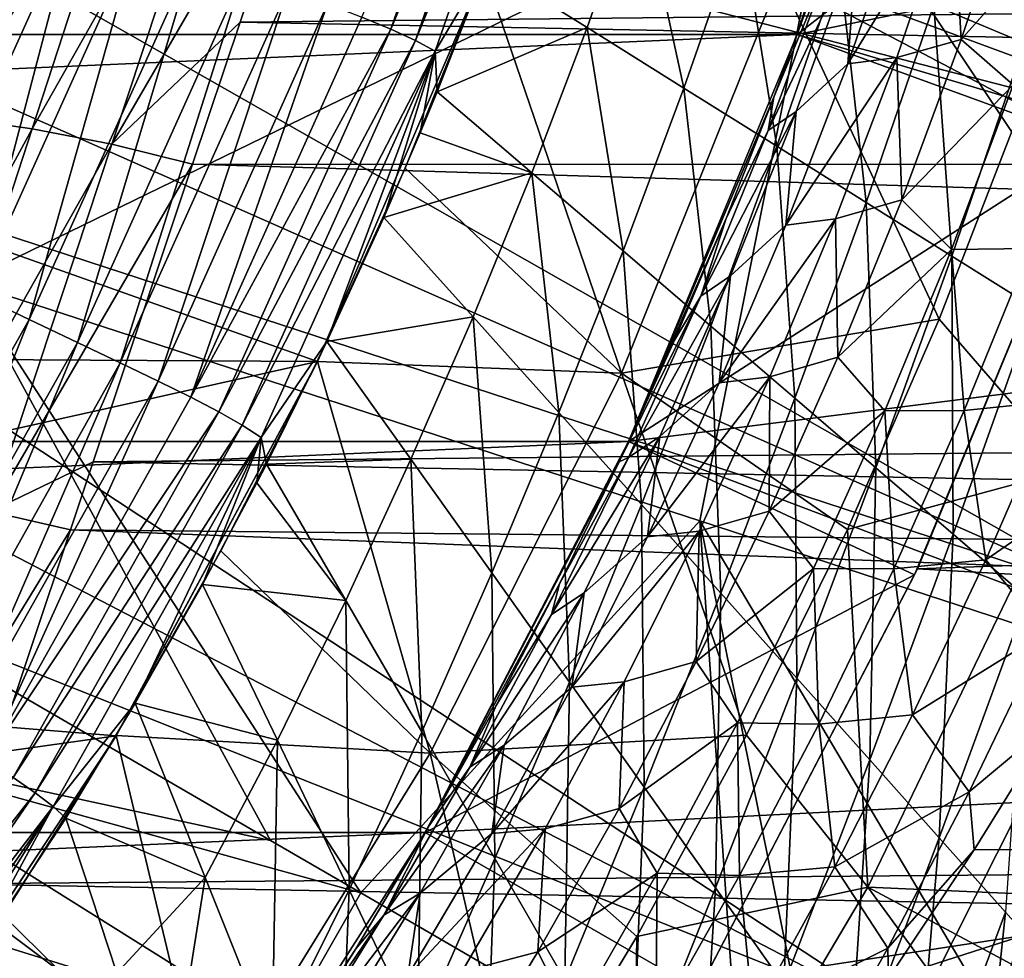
# Model space of a CAD drawing. Header units: metres. Extents: x -37.4 to 37.6, y -35 to 35.
# Tile 318 of 372: x 12.6 to 15.7, y -8.4 to -5.4. Entities that reach past the tile are written whole.
import ezdxf

# ---------------------------------------------------------------- set-up
doc = ezdxf.new("R2010")
doc.units = ezdxf.units.M
doc.layers.add('solid_506616_SW0001', color=7, linetype='CONTINUOUS')

msp = doc.modelspace()

# ---------------------------------------------------------------- linework, layer by layer
at = {"layer": 'solid_506616_SW0001'}
for points in [[(12.827591, -0.574696, -156.300003), (8.927591, -13.574696, -156.300003), (-12.827591, -0.574696, -156.300003)], [(12.827591, -0.574696, -156.300003), (8.927591, -13.574696, -152.862854), (8.927591, -13.574696, -156.300003)], [(12.827591, -0.574696, -156.300003), (11.197415, -6.008615, -154.442474), (8.927591, -13.574696, -152.862854)], [(12.827591, -0.574696, -156.300003), (11.203899, -5.987004, -154.450302), (11.197415, -6.008615, -154.442474)], [(12.827591, -0.574696, -156.300003), (11.593822, -4.687262, -154.868805), (11.203899, -5.987004, -154.450302)], [(15.143367, -4.920751, 75.409737), (17.707657, -5.753566, 74.755753), (16.030085, -2.984815, 75.346497)], [(11.34001, -3.924816, 24.77), (11.140415, -4.459949, 24.77), (16.630688, -5.875996, 23.259241)], [(11.34001, -3.924816, 24.77), (16.630688, -5.875996, 23.259241), (17.069096, -4.444447, 23.259241)], [(12.399747, -6.257075, 75.850883), (15.143367, -4.920751, 75.409737), (12.55081, -4.078752, 75.962791)], [(15.454802, -4.140959, -3.596469), (-15.454802, -4.140959, -3.596469), (-15.035171, -5.472008, -3.596469)], [(15.454802, -4.140959, -3.596469), (-15.035171, -5.472008, -3.596469), (15.035171, -5.472008, -3.596469)], [(15.035171, -5.472008, -3.596469), (15.035077, -5.472316, 5.2), (15.454797, -4.14087, 5.2)], [(18.386894, -4.787381, 5.2), (15.454797, -4.14087, 5.2), (15.035077, -5.472316, 5.2)], [(15.454802, -4.140959, -3.596469), (15.035171, -5.472008, -3.596469), (15.454797, -4.14087, 5.2)], [(15.347961, -4.521071, -117.682259), (15.454802, -4.140959, -115.800003), (15.035171, -5.472008, -115.800003)], [(16.420721, -4.399674, -115.800003), (15.035171, -5.472008, -115.800003), (15.454802, -4.140959, -115.800003)], [(14.182118, -4.198368, 26.041885), (13.747776, -5.455157, 26.043047), (13.655243, -5.416799, 25.856525)], [(14.262133, -4.227451, 26.247606), (13.747776, -5.455157, 26.043047), (14.182118, -4.198368, 26.041885)], [(14.262133, -4.227451, 26.247606), (13.825025, -5.490839, 26.248774), (13.747776, -5.455157, 26.043047)], [(14.327165, -4.256372, 26.471188), (13.825025, -5.490839, 26.248774), (14.262133, -4.227451, 26.247606)], [(14.327165, -4.256372, 26.471188), (13.887503, -5.524665, 26.472359), (13.825025, -5.490839, 26.248774)], [(14.327165, -4.256372, 26.471188), (14.050957, -5.250778, 26.696865), (13.887503, -5.524665, 26.472359)], [(16.420721, -4.399674, -115.800003), (15.97477, -5.814336, -115.800003), (15.035171, -5.472008, -115.800003)], [(10.666121, -5.498527, 3.8), (11.14037, -4.459622, 3.8), (14.043513, -5.270188, 3.8)], [(11.140415, -4.459949, 24.77), (10.915584, -4.98498, 24.77), (16.072456, -7.265208, 23.259241)], [(11.140415, -4.459949, 24.77), (16.072456, -7.265208, 23.259241), (16.630688, -5.875996, 23.259241)], [(12.137122, -5.716408, -152.927063), (12.524149, -4.497286, -153.305176), (12.755862, -4.528022, -153.167648)], [(15.230217, -4.903111, -117.804886), (15.347961, -4.521071, -117.682259), (15.035171, -5.472008, -115.800003)], [(12.366905, -5.736277, -152.791336), (12.137122, -5.716408, -152.927063), (12.755862, -4.528022, -153.167648)], [(12.366905, -5.736277, -152.791336), (12.755862, -4.528022, -153.167648), (13.001566, -4.57181, -153.061539)], [(12.610163, -5.770926, -152.685318), (12.366905, -5.736277, -152.791336), (13.001566, -4.57181, -153.061539)], [(12.610163, -5.770926, -152.685318), (13.001566, -4.57181, -153.061539), (13.256741, -4.627846, -152.98877)], [(12.86254, -5.819736, -152.610901), (12.610163, -5.770926, -152.685318), (13.256741, -4.627846, -152.98877)], [(12.86254, -5.819736, -152.610901), (13.256741, -4.627846, -152.98877), (13.516384, -4.695988, -152.950455)], [(12.86254, -5.819736, -152.610901), (13.516384, -4.695988, -152.950455), (13.269746, -5.433154, -152.724701)], [(36.625, -5.18051, -152.806137), (13.269746, -5.433154, -152.724701), (13.516384, -4.695988, -152.950455)], [(18.386894, -4.787381, 5.2), (15.035077, -5.472316, 5.2), (17.914684, -6.3296, 5.2)], [(15.976375, -4.821551, 40.411839), (15.75597, -5.499627, 40.411827), (15.468864, -5.378718, 37.657619)], [(12.399747, -6.257075, 75.850883), (14.726263, -7.013006, 75.34539), (15.143367, -4.920751, 75.409737)], [(14.726263, -7.013006, 75.34539), (17.040215, -7.768683, 74.755966), (15.143367, -4.920751, 75.409737)], [(15.101457, -5.286397, -117.93911), (15.230217, -4.903111, -117.804886), (15.035171, -5.472008, -115.800003)], [(17.040215, -7.768683, 74.755966), (17.707657, -5.753566, 74.755753), (15.143367, -4.920751, 75.409737)], [(10.915584, -4.98498, 24.77), (10.666025, -5.498718, 24.77), (16.072456, -7.265208, 23.259241)], [(12.751213, -5.081151, 25.21616), (12.044578, -6.099478, 25.196838), (12.543689, -4.993127, 25.196838)], [(14.533315, -4.985098, 29.426329), (14.369378, -5.449786, 29.426193), (14.050957, -5.250778, 26.696865)], [(14.533315, -4.985098, 29.426329), (14.675942, -5.641603, 32.163467), (14.369378, -5.449786, 29.426193)], [(14.533315, -4.985098, 29.426329), (14.857608, -5.121473, 32.163715), (14.675942, -5.641603, 32.163467)], [(15.554767, -5.487461, -119.339798), (15.727132, -4.969255, -119.151695), (15.528821, -5.022845, -118.949097)], [(15.899452, -5.099458, -119.386192), (15.727132, -4.969255, -119.151695), (15.554767, -5.487461, -119.339798)], [(14.981771, -5.293396, 18.299055), (15.979858, -5.008246, 19.03763), (15.747592, -5.696644, 19.03763)], [(15.528821, -5.022845, -118.949097), (15.376962, -5.042858, -118.707779), (15.19624, -5.564764, -118.903046)], [(15.35094, -5.544406, -119.142563), (15.528821, -5.022845, -118.949097), (15.19624, -5.564764, -118.903046)], [(15.554767, -5.487461, -119.339798), (15.528821, -5.022845, -118.949097), (15.35094, -5.544406, -119.142563)], [(15.19624, -5.564764, -118.903046), (15.376962, -5.042858, -118.707779), (15.223923, -5.182769, -118.487389)], [(12.751213, -5.081151, 25.21616), (12.24432, -6.204113, 25.217169), (12.044578, -6.099478, 25.196838)], [(12.431646, -6.294245, 25.260181), (12.24432, -6.204113, 25.217169), (12.751213, -5.081151, 25.21616)], [(12.946057, -5.153652, 25.259157), (12.431646, -6.294245, 25.260181), (12.751213, -5.081151, 25.21616)], [(15.720208, -5.63108, -119.581436), (15.899452, -5.099458, -119.386192), (15.554767, -5.487461, -119.339798)], [(14.857608, -5.121473, 32.163715), (14.970716, -5.826239, 34.90752), (14.675942, -5.641603, 32.163467)], [(14.857608, -5.121473, 32.163715), (15.169434, -5.252673, 34.907864), (14.970716, -5.826239, 34.90752)], [(12.601343, -6.375105, 25.330481), (12.431646, -6.294245, 25.260181), (12.946057, -5.153652, 25.259157)], [(13.122521, -5.218479, 25.329443), (12.601343, -6.375105, 25.330481), (12.946057, -5.153652, 25.259157)], [(36.625, -5.89251, -152.565552), (13.269746, -5.433154, -152.724701), (36.625, -5.18051, -152.806137)], [(14.942932, -5.776582, -118.428009), (15.032143, -5.715662, -118.692436), (15.223923, -5.182769, -118.487389)], [(15.139421, -5.239912, -118.220581), (14.942932, -5.776582, -118.428009), (15.223923, -5.182769, -118.487389)], [(15.19624, -5.564764, -118.903046), (15.223923, -5.182769, -118.487389), (15.032143, -5.715662, -118.692436)], [(12.753901, -6.447464, 25.42672), (12.601343, -6.375105, 25.330481), (13.122521, -5.218479, 25.329443)], [(13.281143, -5.276406, 25.425669), (12.753901, -6.447464, 25.42672), (13.122521, -5.218479, 25.329443)], [(15.139421, -5.239912, -118.220581), (14.961405, -5.670658, -118.084953), (14.942932, -5.776582, -118.428009)], [(15.139421, -5.239912, -118.220581), (15.101457, -5.286397, -117.93911), (14.961405, -5.670658, -118.084953)], [(10.666121, -5.498527, 3.8), (14.043513, -5.270188, 3.8), (13.514533, -6.508256, 3.8)], [(13.514533, -6.508256, 17.6), (13.514533, -6.508256, 3.8), (14.043513, -5.270188, 3.8)], [(13.792916, -5.895375, 17.6), (13.514533, -6.508256, 17.6), (14.043513, -5.270188, 3.8)], [(14.043523, -5.270622, 17.6), (13.792916, -5.895375, 17.6), (14.043513, -5.270188, 3.8)], [(14.478888, -6.54487, 18.299055), (13.792916, -5.895375, 17.6), (14.043523, -5.270622, 17.6)], [(13.887503, -5.524665, 26.472359), (14.050957, -5.250778, 26.696865), (13.893748, -5.653667, 26.696865)], [(14.369378, -5.449786, 29.426193), (13.893748, -5.653667, 26.696865), (14.050957, -5.250778, 26.696865)], [(14.478888, -6.54487, 18.299055), (14.043523, -5.270622, 17.6), (14.981771, -5.293396, 18.299055)], [(15.169434, -5.252673, 34.907864), (15.25377, -6.003706, 37.657185), (14.970716, -5.826239, 34.90752)], [(15.169434, -5.252673, 34.907864), (15.468864, -5.378718, 37.657619), (15.25377, -6.003706, 37.657185)], [(12.889789, -6.512139, 25.547554), (12.753901, -6.447464, 25.42672), (13.281143, -5.276406, 25.425669)], [(13.422442, -5.328257, 25.54649), (12.889789, -6.512139, 25.547554), (13.281143, -5.276406, 25.425669)], [(14.478888, -6.54487, 18.299055), (14.981771, -5.293396, 18.299055), (15.485685, -6.37432, 19.03763)], [(14.961405, -5.670658, -118.084953), (15.101457, -5.286397, -117.93911), (15.035171, -5.472008, -115.800003)], [(14.981771, -5.293396, 18.299055), (15.747592, -5.696644, 19.03763), (15.485685, -6.37432, 19.03763)], [(13.009492, -6.569914, 25.691631), (12.889789, -6.512139, 25.547554), (13.422442, -5.328257, 25.54649)], [(13.546953, -5.374818, 25.690557), (13.009492, -6.569914, 25.691631), (13.422442, -5.328257, 25.54649)], [(13.113529, -6.62151, 25.857609), (13.009492, -6.569914, 25.691631), (13.546953, -5.374818, 25.690557)], [(13.655243, -5.416799, 25.856525), (13.113529, -6.62151, 25.857609), (13.546953, -5.374818, 25.690557)], [(15.468864, -5.378718, 37.657619), (15.52517, -6.174017, 40.411297), (15.25377, -6.003706, 37.657185)], [(15.468864, -5.378718, 37.657619), (15.75597, -5.499627, 40.411827), (15.52517, -6.174017, 40.411297)], [(13.747776, -5.455157, 26.043047), (13.113529, -6.62151, 25.857609), (13.655243, -5.416799, 25.856525)], [(13.119123, -5.882812, -152.569061), (12.86254, -5.819736, -152.610901), (13.269746, -5.433154, -152.724701)], [(13.747776, -5.455157, 26.043047), (13.202312, -6.667858, 26.044136), (13.113529, -6.62151, 25.857609)], [(36.625, -5.89251, -152.565552), (13.119123, -5.882812, -152.569061), (13.269746, -5.433154, -152.724701)], [(13.825025, -5.490839, 26.248774), (13.202312, -6.667858, 26.044136), (13.747776, -5.455157, 26.043047)], [(14.369378, -5.449786, 29.426193), (14.194128, -5.910215, 29.42605), (13.893748, -5.653667, 26.696865)], [(14.369378, -5.449786, 29.426193), (14.483327, -6.15758, 32.163231), (14.194128, -5.910215, 29.42605)], [(14.369378, -5.449786, 29.426193), (14.675942, -5.641603, 32.163467), (14.483327, -6.15758, 32.163231)], [(15.035171, -5.472008, -3.596469), (-15.035171, -5.472008, -3.596469), (-14.50096, -6.761814, -3.596469)], [(15.035171, -5.472008, -3.596469), (-14.50096, -6.761814, -3.596469), (14.50096, -6.761814, -3.596469)], [(13.825025, -5.490839, 26.248774), (13.276256, -6.709881, 26.249868), (13.202312, -6.667858, 26.044136)], [(13.887503, -5.524665, 26.472359), (13.276256, -6.709881, 26.249868), (13.825025, -5.490839, 26.248774)], [(14.961405, -5.670658, -118.084953), (15.035171, -5.472008, -115.800003), (14.50096, -6.761814, -115.800003)], [(15.97477, -5.814336, -115.800003), (14.50096, -6.761814, -115.800003), (15.035171, -5.472008, -115.800003)], [(15.035171, -5.472008, -3.596469), (14.50096, -6.761814, -3.596469), (15.035077, -5.472316, 5.2)], [(14.50096, -6.761814, -3.596469), (14.501084, -6.761544, 5.2), (15.035077, -5.472316, 5.2)], [(17.914684, -6.3296, 5.2), (15.035077, -5.472316, 5.2), (14.501084, -6.761544, 5.2)], [(15.366786, -5.996025, -119.54409), (15.554767, -5.487461, -119.339798), (15.35094, -5.544406, -119.142563)], [(15.720208, -5.63108, -119.581436), (15.554767, -5.487461, -119.339798), (15.366786, -5.996025, -119.54409)], [(10.094654, -6.488023, 3.8), (10.666121, -5.498527, 3.8), (13.514533, -6.508256, 3.8)], [(10.666025, -5.498718, 24.77), (10.392304, -6, 24.77), (15.398422, -8.602075, 23.259241)], [(10.666025, -5.498718, 24.77), (15.398422, -8.602075, 23.259241), (16.072456, -7.265208, 23.259241)], [(15.75597, -5.499627, 40.411827), (15.784986, -6.337183, 43.16869), (15.52517, -6.174017, 40.411297)], [(13.887503, -5.524665, 26.472359), (13.335823, -6.748396, 26.473457), (13.276256, -6.709881, 26.249868)], [(13.887503, -5.524665, 26.472359), (13.544758, -6.445107, 26.696865), (13.335823, -6.748396, 26.473457)], [(13.887503, -5.524665, 26.472359), (13.724962, -6.051908, 26.696865), (13.544758, -6.445107, 26.696865)], [(13.887503, -5.524665, 26.472359), (13.840364, -5.783123, 26.696865), (13.724962, -6.051908, 26.696865)], [(13.887503, -5.524665, 26.472359), (13.893748, -5.653667, 26.696865), (13.840364, -5.783123, 26.696865)], [(15.35094, -5.544406, -119.142563), (15.19624, -5.564764, -118.903046), (14.999557, -6.075915, -119.114845)], [(15.157161, -6.055671, -119.352516), (15.35094, -5.544406, -119.142563), (14.999557, -6.075915, -119.114845)], [(15.366786, -5.996025, -119.54409), (15.35094, -5.544406, -119.142563), (15.157161, -6.055671, -119.352516)], [(14.999557, -6.075915, -119.114845), (15.19624, -5.564764, -118.903046), (15.032143, -5.715662, -118.692436)], [(14.675942, -5.641603, 32.163467), (14.761408, -6.39576, 34.907219), (14.483327, -6.15758, 32.163231)], [(14.675942, -5.641603, 32.163467), (14.970716, -5.826239, 34.90752), (14.761408, -6.39576, 34.907219)], [(15.524672, -6.152735, -119.793411), (15.720208, -5.63108, -119.581436), (15.366786, -5.996025, -119.54409)], [(15.524672, -6.152735, -119.793411), (15.773395, -6.150041, -119.937424), (15.720208, -5.63108, -119.581436)], [(13.893748, -5.653667, 26.696865), (14.194128, -5.910215, 29.42605), (13.840364, -5.783123, 26.696865)], [(14.809967, -6.055152, -118.242096), (14.961405, -5.670658, -118.084953), (14.50096, -6.761814, -115.800003)], [(14.942932, -5.776582, -118.428009), (14.961405, -5.670658, -118.084953), (14.809967, -6.055152, -118.242096)], [(15.897456, -6.849972, 18.468651), (15.485685, -6.37432, 19.03763), (15.747592, -5.696644, 19.03763)], [(11.986977, -6.917038, -152.327393), (12.366905, -5.736277, -152.791336), (12.610163, -5.770926, -152.685318)], [(14.729641, -6.300716, -118.652611), (14.823747, -6.23665, -118.914589), (15.032143, -5.715662, -118.692436)], [(14.942932, -5.776582, -118.428009), (14.729641, -6.300716, -118.652611), (15.032143, -5.715662, -118.692436)], [(14.999557, -6.075915, -119.114845), (15.032143, -5.715662, -118.692436), (14.823747, -6.23665, -118.914589)], [(12.227911, -6.942484, -152.22226), (11.986977, -6.917038, -152.327393), (12.610163, -5.770926, -152.685318)], [(12.227911, -6.942484, -152.22226), (12.610163, -5.770926, -152.685318), (12.86254, -5.819736, -152.610901)], [(14.194128, -5.910215, 29.42605), (13.724962, -6.051908, 26.696865), (13.840364, -5.783123, 26.696865)], [(14.942932, -5.776582, -118.428009), (14.809967, -6.055152, -118.242096), (14.729641, -6.300716, -118.652611)], [(15.982663, -5.792531, -118.800003), (15.416478, -7.164547, -118.800003), (15.97477, -5.814336, -115.800003)], [(21.372335, -6.953607, -118.800003), (15.416478, -7.164547, -118.800003), (15.982663, -5.792531, -118.800003)], [(12.477632, -6.983828, -152.146912), (12.227911, -6.942484, -152.22226), (12.86254, -5.819736, -152.610901)], [(12.477632, -6.983828, -152.146912), (12.86254, -5.819736, -152.610901), (13.119123, -5.882812, -152.569061)], [(15.97477, -5.814336, -115.800003), (15.407402, -7.18414, -115.800003), (14.50096, -6.761814, -115.800003)], [(14.970716, -5.826239, 34.90752), (15.028436, -6.624756, 37.656837), (14.761408, -6.39576, 34.907219)], [(14.970716, -5.826239, 34.90752), (15.25377, -6.003706, 37.657185), (15.028436, -6.624756, 37.656837)], [(15.416478, -7.164547, -118.800003), (15.407402, -7.18414, -115.800003), (15.97477, -5.814336, -115.800003)], [(12.477632, -6.983828, -152.146912), (13.119123, -5.882812, -152.569061), (12.803651, -6.826218, -152.19632)], [(36.625, -6.593391, -152.294281), (12.803651, -6.826218, -152.19632), (13.119123, -5.882812, -152.569061)], [(36.625, -6.593391, -152.294281), (13.119123, -5.882812, -152.569061), (36.625, -5.89251, -152.565552)], [(14.478888, -6.54487, 18.299055), (13.514533, -6.508256, 17.6), (13.792916, -5.895375, 17.6)], [(14.194128, -5.910215, 29.42605), (14.007953, -6.366333, 29.425837), (13.724962, -6.051908, 26.696865)], [(14.194128, -5.910215, 29.42605), (14.280344, -6.669562, 32.162884), (14.007953, -6.366333, 29.425837)], [(14.194128, -5.910215, 29.42605), (14.483327, -6.15758, 32.163231), (14.280344, -6.669562, 32.162884)], [(10.392304, -6, 24.77), (10.095042, -6.48769, 24.77), (15.398422, -8.602075, 23.259241)], [(15.25377, -6.003706, 37.657185), (15.284473, -6.844573, 40.410904), (15.028436, -6.624756, 37.656837)], [(15.163793, -6.494426, -119.763695), (15.366786, -5.996025, -119.54409), (15.157161, -6.055671, -119.352516)], [(15.524672, -6.152735, -119.793411), (15.366786, -5.996025, -119.54409), (15.163793, -6.494426, -119.763695)], [(15.25377, -6.003706, 37.657185), (15.52517, -6.174017, 40.411297), (15.284473, -6.844573, 40.410904)], [(14.007953, -6.366333, 29.425837), (13.544758, -6.445107, 26.696865), (13.724962, -6.051908, 26.696865)], [(14.646584, -6.44031, -118.411453), (14.809967, -6.055152, -118.242096), (14.50096, -6.761814, -115.800003)], [(14.729641, -6.300716, -118.652611), (14.809967, -6.055152, -118.242096), (14.646584, -6.44031, -118.411453)], [(15.157161, -6.055671, -119.352516), (14.999557, -6.075915, -119.114845), (14.787616, -6.575799, -119.342232)], [(14.948146, -6.556123, -119.578033), (15.157161, -6.055671, -119.352516), (14.787616, -6.575799, -119.342232)], [(14.787616, -6.575799, -119.342232), (14.999557, -6.075915, -119.114845), (14.823747, -6.23665, -118.914589)], [(15.163793, -6.494426, -119.763695), (15.157161, -6.055671, -119.352516), (14.948146, -6.556123, -119.578033)], [(14.483327, -6.15758, 32.163231), (14.542223, -6.961548, 34.906796), (14.280344, -6.669562, 32.162884)], [(14.483327, -6.15758, 32.163231), (14.761408, -6.39576, 34.907219), (14.542223, -6.961548, 34.906796)], [(15.313464, -6.663888, -120.02121), (15.524672, -6.152735, -119.793411), (15.163793, -6.494426, -119.763695)], [(15.52517, -6.174017, 40.411297), (15.529584, -7.055213, 43.168228), (15.284473, -6.844573, 40.410904)], [(15.313464, -6.663888, -120.02121), (15.565137, -6.66305, -120.160927), (15.524672, -6.152735, -119.793411)], [(15.524672, -6.152735, -119.793411), (15.565137, -6.66305, -120.160927), (15.773395, -6.150041, -119.937424)], [(15.52517, -6.174017, 40.411297), (15.784986, -6.337183, 43.16869), (15.529584, -7.055213, 43.168228)], [(15.773395, -6.150041, -119.937424), (15.565137, -6.66305, -120.160927), (15.851629, -6.63331, -120.247459)], [(14.500416, -6.811806, -118.893311), (14.599542, -6.745221, -119.152794), (14.823747, -6.23665, -118.914589)], [(14.729641, -6.300716, -118.652611), (14.500416, -6.811806, -118.893311), (14.823747, -6.23665, -118.914589)], [(14.787616, -6.575799, -119.342232), (14.823747, -6.23665, -118.914589), (14.599542, -6.745221, -119.152794)], [(12.159463, -7.325197, 75.815231), (13.365901, -8.025634, 75.540741), (12.399747, -6.257075, 75.850883)], [(13.652452, -8.192009, 75.471954), (14.726263, -7.013006, 75.34539), (12.399747, -6.257075, 75.850883)], [(13.365901, -8.025634, 75.540741), (13.652452, -8.192009, 75.471954), (12.399747, -6.257075, 75.850883)], [(12.601343, -6.375105, 25.330481), (11.978467, -7.48029, 25.331442), (12.431646, -6.294245, 25.260181)], [(14.729641, -6.300716, -118.652611), (14.646584, -6.44031, -118.411453), (14.470675, -6.826387, -118.593826)], [(14.729641, -6.300716, -118.652611), (14.470675, -6.826387, -118.593826), (14.500416, -6.811806, -118.893311)], [(17.914684, -6.3296, 5.2), (14.501084, -6.761544, 5.2), (17.313587, -7.825561, 5.2)], [(14.007953, -6.366333, 29.425837), (13.811219, -6.818037, 29.425079), (13.544758, -6.445107, 26.696865)], [(14.007953, -6.366333, 29.425837), (14.067539, -7.177607, 32.161465), (13.811219, -6.818037, 29.425079)], [(14.007953, -6.366333, 29.425837), (14.280344, -6.669562, 32.162884), (14.067539, -7.177607, 32.161465)], [(15.784986, -6.337183, 43.16869), (15.763835, -7.256683, 45.927624), (15.529584, -7.055213, 43.168228)], [(12.123652, -7.566458, 25.427694), (11.978467, -7.48029, 25.331442), (12.601343, -6.375105, 25.330481)], [(12.753901, -6.447464, 25.42672), (12.123652, -7.566458, 25.427694), (12.601343, -6.375105, 25.330481)], [(14.478888, -6.54487, 18.299055), (15.485685, -6.37432, 19.03763), (15.194632, -7.039998, 19.03763)], [(14.761408, -6.39576, 34.907219), (14.793653, -7.242291, 37.656372), (14.542223, -6.961548, 34.906796)], [(14.761408, -6.39576, 34.907219), (15.028436, -6.624756, 37.656837), (14.793653, -7.242291, 37.656372)], [(15.897456, -6.849972, 18.468651), (15.194632, -7.039998, 19.03763), (15.485685, -6.37432, 19.03763)], [(12.252968, -7.643402, 25.548536), (12.123652, -7.566458, 25.427694), (12.753901, -6.447464, 25.42672)], [(12.889789, -6.512139, 25.547554), (12.252968, -7.643402, 25.548536), (12.753901, -6.447464, 25.42672)], [(13.335823, -6.748396, 26.473457), (13.544758, -6.445107, 26.696865), (13.353315, -6.832904, 26.696865)], [(13.811219, -6.818037, 29.425079), (13.353315, -6.832904, 26.696865), (13.544758, -6.445107, 26.696865)], [(14.470675, -6.826387, -118.593826), (14.646584, -6.44031, -118.411453), (14.50096, -6.761814, -115.800003)], [(9.433019, -7.417274, 3.8), (10.094654, -6.488023, 3.8), (13.514533, -6.508256, 3.8)], [(10.095042, -6.48769, 24.77), (9.774912, -6.960683, 24.77), (14.613442, -9.876964, 23.259241)], [(10.095042, -6.48769, 24.77), (14.613442, -9.876964, 23.259241), (15.398422, -8.602075, 23.259241)], [(9.433019, -7.417274, 3.8), (13.514533, -6.508256, 3.8), (12.876387, -7.693752, 3.8)], [(12.366857, -7.711904, 25.692625), (12.252968, -7.643402, 25.548536), (12.889789, -6.512139, 25.547554)], [(13.009492, -6.569914, 25.691631), (12.366857, -7.711904, 25.692625), (12.889789, -6.512139, 25.547554)], [(12.876732, -7.693489, 17.6), (12.876387, -7.693752, 3.8), (13.514533, -6.508256, 3.8)], [(13.208933, -7.10803, 17.6), (12.876732, -7.693489, 17.6), (13.514533, -6.508256, 3.8)], [(13.514533, -6.508256, 17.6), (13.208933, -7.10803, 17.6), (13.514533, -6.508256, 3.8)], [(13.871683, -7.749187, 18.299055), (13.208933, -7.10803, 17.6), (13.514533, -6.508256, 17.6)], [(13.871683, -7.749187, 18.299055), (13.514533, -6.508256, 17.6), (14.478888, -6.54487, 18.299055)], [(14.946399, -6.982206, -119.997749), (15.163793, -6.494426, -119.763695), (14.948146, -6.556123, -119.578033)], [(15.313464, -6.663888, -120.02121), (15.163793, -6.494426, -119.763695), (14.946399, -6.982206, -119.997749)], [(13.871683, -7.749187, 18.299055), (14.478888, -6.54487, 18.299055), (14.874979, -7.692426, 19.03763)], [(14.478888, -6.54487, 18.299055), (15.194632, -7.039998, 19.03763), (14.874979, -7.692426, 19.03763)], [(12.465792, -7.772691, 25.85861), (12.366857, -7.711904, 25.692625), (13.009492, -6.569914, 25.691631)], [(13.113529, -6.62151, 25.857609), (12.465792, -7.772691, 25.85861), (13.009492, -6.569914, 25.691631)], [(14.948146, -6.556123, -119.578033), (14.787616, -6.575799, -119.342232), (14.561131, -7.063963, -119.584267)], [(14.724565, -7.045298, -119.818199), (14.948146, -6.556123, -119.578033), (14.561131, -7.063963, -119.584267)], [(14.561131, -7.063963, -119.584267), (14.787616, -6.575799, -119.342232), (14.599542, -6.745221, -119.152794)], [(14.946399, -6.982206, -119.997749), (14.948146, -6.556123, -119.578033), (14.724565, -7.045298, -119.818199)], [(36.625, -7.281829, -151.992828), (12.803651, -6.826218, -152.19632), (36.625, -6.593391, -152.294281)], [(13.202312, -6.667858, 26.044136), (12.465792, -7.772691, 25.85861), (13.113529, -6.62151, 25.857609)], [(15.028436, -6.624756, 37.656837), (15.034701, -7.511795, 40.410408), (14.793653, -7.242291, 37.656372)], [(15.028436, -6.624756, 37.656837), (15.284473, -6.844573, 40.410904), (15.034701, -7.511795, 40.410408)], [(15.565137, -6.66305, -120.160927), (15.633486, -7.136028, -120.478371), (15.851629, -6.63331, -120.247459)], [(16.053642, -6.847342, -120.398918), (15.851629, -6.63331, -120.247459), (15.633486, -7.136028, -120.478371)], [(13.202312, -6.667858, 26.044136), (12.550137, -7.826667, 26.045145), (12.465792, -7.772691, 25.85861)], [(13.276256, -6.709881, 26.249868), (12.550137, -7.826667, 26.045145), (13.202312, -6.667858, 26.044136)], [(14.280344, -6.669562, 32.162884), (14.313824, -7.523775, 34.904797), (14.067539, -7.177607, 32.161465)], [(14.280344, -6.669562, 32.162884), (14.542223, -6.961548, 34.906796), (14.313824, -7.523775, 34.904797)], [(15.087217, -7.164031, -120.263901), (15.313464, -6.663888, -120.02121), (14.946399, -6.982206, -119.997749)], [(15.087217, -7.164031, -120.263901), (15.341862, -7.165447, -120.399185), (15.313464, -6.663888, -120.02121)], [(15.313464, -6.663888, -120.02121), (15.341862, -7.165447, -120.399185), (15.565137, -6.66305, -120.160927)], [(15.565137, -6.66305, -120.160927), (15.341862, -7.165447, -120.399185), (15.633486, -7.136028, -120.478371)], [(13.276256, -6.709881, 26.249868), (12.620257, -7.874732, 26.250881), (12.550137, -7.826667, 26.045145)], [(13.335823, -6.748396, 26.473457), (12.620257, -7.874732, 26.250881), (13.276256, -6.709881, 26.249868)], [(14.50096, -6.761814, -3.596469), (-14.50096, -6.761814, -3.596469), (-13.856236, -8.000264, -3.596469)], [(14.50096, -6.761814, -3.596469), (-13.856236, -8.000264, -3.596469), (13.856236, -8.000264, -3.596469)], [(13.335823, -6.748396, 26.473457), (12.676575, -7.917696, 26.474474), (12.620257, -7.874732, 26.250881)], [(13.335823, -6.748396, 26.473457), (12.937281, -7.591226, 26.696865), (12.676575, -7.917696, 26.474474)], [(13.335823, -6.748396, 26.473457), (13.150745, -7.215091, 26.696865), (12.937281, -7.591226, 26.696865)], [(13.335823, -6.748396, 26.473457), (13.32277, -6.89227, 26.696865), (13.150745, -7.215091, 26.696865)], [(13.335823, -6.748396, 26.473457), (13.353315, -6.832904, 26.696865), (13.32277, -6.89227, 26.696865)], [(13.856236, -8.000264, -3.596469), (13.856142, -8.00041, 5.2), (14.501084, -6.761544, 5.2)], [(17.313587, -7.825561, 5.2), (14.501084, -6.761544, 5.2), (13.856142, -8.00041, 5.2)], [(14.50096, -6.761814, -3.596469), (13.856236, -8.000264, -3.596469), (14.501084, -6.761544, 5.2)], [(14.470675, -6.826387, -118.593826), (14.50096, -6.761814, -115.800003), (13.856236, -8.000264, -115.800003)], [(15.407402, -7.18414, -115.800003), (13.856236, -8.000264, -115.800003), (14.50096, -6.761814, -115.800003)], [(14.256118, -7.309397, -119.14904), (14.360334, -7.24091, -119.406021), (14.599542, -6.745221, -119.152794)], [(14.500416, -6.811806, -118.893311), (14.256118, -7.309397, -119.14904), (14.599542, -6.745221, -119.152794)], [(14.561131, -7.063963, -119.584267), (14.599542, -6.745221, -119.152794), (14.360334, -7.24091, -119.406021)], [(12.731877, -7.04098, -152.102356), (12.477632, -6.983828, -152.146912), (12.803651, -6.826218, -152.19632)], [(36.625, -7.281829, -151.992828), (12.731877, -7.04098, -152.102356), (12.803651, -6.826218, -152.19632)], [(13.353315, -6.832904, 26.696865), (13.604394, -7.265189, 29.423992), (13.32277, -6.89227, 26.696865)], [(13.811219, -6.818037, 29.425079), (13.604394, -7.265189, 29.423992), (13.353315, -6.832904, 26.696865)], [(13.811219, -6.818037, 29.425079), (13.845656, -7.68174, 32.159283), (13.604394, -7.265189, 29.423992)], [(13.811219, -6.818037, 29.425079), (14.067539, -7.177607, 32.161465), (13.845656, -7.68174, 32.159283)], [(14.282235, -7.212334, -118.788513), (14.470675, -6.826387, -118.593826), (13.856236, -8.000264, -115.800003)], [(14.500416, -6.811806, -118.893311), (14.282235, -7.212334, -118.788513), (14.256118, -7.309397, -119.14904)], [(14.500416, -6.811806, -118.893311), (14.470675, -6.826387, -118.593826), (14.282235, -7.212334, -118.788513)], [(15.284473, -6.844573, 40.410904), (15.26543, -7.770061, 43.16769), (15.034701, -7.511795, 40.410408)], [(15.897456, -6.849972, 18.468651), (15.2593, -8.173432, 18.468651), (15.194632, -7.039998, 19.03763)], [(17.119524, -8.255163, 20.149742), (15.2593, -8.173432, 18.468651), (15.897456, -6.849972, 18.468651)], [(15.284473, -6.844573, 40.410904), (15.529584, -7.055213, 43.168228), (15.26543, -7.770061, 43.16769)], [(16.053642, -6.847342, -120.398918), (15.633486, -7.136028, -120.478371), (15.824728, -7.365084, -120.637825)], [(13.604394, -7.265189, 29.423992), (13.150745, -7.215091, 26.696865), (13.32277, -6.89227, 26.696865)], [(21.372335, -6.953607, -118.800003), (21.214285, -7.496938, -118.800003), (15.416478, -7.164547, -118.800003)], [(9.774912, -6.960683, 24.77), (9.432637, -7.417908, 24.77), (14.613442, -9.876964, 23.259241)], [(12.731877, -7.04098, -152.102356), (12.079354, -8.108931, -151.605301), (12.477632, -6.983828, -152.146912)], [(14.542223, -6.961548, 34.906796), (14.550152, -7.856555, 37.653847), (14.313824, -7.523775, 34.904797)], [(14.542223, -6.961548, 34.906796), (14.793653, -7.242291, 37.656372), (14.550152, -7.856555, 37.653847)], [(14.715211, -7.458956, -120.245377), (14.946399, -6.982206, -119.997749), (14.724565, -7.045298, -119.818199)], [(15.087217, -7.164031, -120.263901), (14.946399, -6.982206, -119.997749), (14.715211, -7.458956, -120.245377)], [(13.652452, -8.192009, 75.471954), (14.857282, -8.891616, 75.167793), (14.726263, -7.013006, 75.34539)], [(16.354862, -9.761413, 74.756279), (17.040215, -7.768683, 74.755966), (14.726263, -7.013006, 75.34539)], [(15.139844, -9.05571, 75.092972), (16.354862, -9.761413, 74.756279), (14.726263, -7.013006, 75.34539)], [(14.857282, -8.891616, 75.167793), (15.139844, -9.05571, 75.092972), (14.726263, -7.013006, 75.34539)], [(12.731877, -7.04098, -152.102356), (12.355818, -8.163704, -151.552673), (12.079354, -8.108931, -151.605301)], [(36.625, -7.956524, -151.661758), (12.355818, -8.163704, -151.552673), (12.731877, -7.04098, -152.102356)], [(36.625, -7.956524, -151.661758), (12.731877, -7.04098, -152.102356), (36.625, -7.281829, -151.992828)], [(14.724565, -7.045298, -119.818199), (14.561131, -7.063963, -119.584267), (14.32079, -7.540035, -119.840004)], [(14.487069, -7.522809, -120.07209), (14.724565, -7.045298, -119.818199), (14.32079, -7.540035, -119.840004)], [(14.715211, -7.458956, -120.245377), (14.724565, -7.045298, -119.818199), (14.487069, -7.522809, -120.07209)], [(15.2593, -8.173432, 18.468651), (14.874979, -7.692426, 19.03763), (15.194632, -7.039998, 19.03763)], [(14.32079, -7.540035, -119.840004), (14.561131, -7.063963, -119.584267), (14.360334, -7.24091, -119.406021)], [(15.529584, -7.055213, 43.168228), (15.485905, -8.017091, 45.92701), (15.26543, -7.770061, 43.16769)], [(15.529584, -7.055213, 43.168228), (15.763835, -7.256683, 45.927624), (15.485905, -8.017091, 45.92701)], [(13.871683, -7.749187, 18.299055), (12.876732, -7.693489, 17.6), (13.208933, -7.10803, 17.6)], [(15.341862, -7.165447, -120.399185), (15.401051, -7.628197, -120.722916), (15.633486, -7.136028, -120.478371)], [(15.824728, -7.365084, -120.637825), (15.633486, -7.136028, -120.478371), (15.401051, -7.628197, -120.722916)], [(14.067539, -7.177607, 32.161465), (14.0772, -8.082592, 34.901543), (13.845656, -7.68174, 32.159283)], [(14.067539, -7.177607, 32.161465), (14.313824, -7.523775, 34.904797), (14.0772, -8.082592, 34.901543)], [(14.846542, -7.652764, -120.520592), (15.087217, -7.164031, -120.263901), (14.715211, -7.458956, -120.245377)], [(15.416478, -7.164547, -118.800003), (14.732444, -8.482618, -118.800003), (15.407402, -7.18414, -115.800003)], [(21.214285, -7.496938, -118.800003), (14.732444, -8.482618, -118.800003), (15.416478, -7.164547, -118.800003)], [(14.846542, -7.652764, -120.520592), (15.104153, -7.656811, -120.651337), (15.087217, -7.164031, -120.263901)], [(15.087217, -7.164031, -120.263901), (15.104153, -7.656811, -120.651337), (15.341862, -7.165447, -120.399185)], [(15.341862, -7.165447, -120.399185), (15.104153, -7.656811, -120.651337), (15.401051, -7.628197, -120.722916)], [(15.407402, -7.18414, -115.800003), (14.722151, -8.500435, -115.800003), (13.856236, -8.000264, -115.800003)], [(14.732444, -8.482618, -118.800003), (14.722151, -8.500435, -115.800003), (15.407402, -7.18414, -115.800003)], [(13.387807, -7.707488, 29.422237), (12.937281, -7.591226, 26.696865), (13.150745, -7.215091, 26.696865)], [(13.604394, -7.265189, 29.423992), (13.387807, -7.707488, 29.422237), (13.150745, -7.215091, 26.696865)], [(14.080789, -7.598118, -118.996048), (14.282235, -7.212334, -118.788513), (13.856236, -8.000264, -115.800003)], [(14.256118, -7.309397, -119.14904), (14.282235, -7.212334, -118.788513), (14.080789, -7.598118, -118.996048)], [(13.604394, -7.265189, 29.423992), (13.615191, -8.18169, 32.155487), (13.387807, -7.707488, 29.422237)], [(13.604394, -7.265189, 29.423992), (13.845656, -7.68174, 32.159283), (13.615191, -8.18169, 32.155487)], [(13.997569, -7.793172, -119.41877), (14.106894, -7.723384, -119.673271), (14.360334, -7.24091, -119.406021)], [(14.256118, -7.309397, -119.14904), (13.997569, -7.793172, -119.41877), (14.360334, -7.24091, -119.406021)], [(14.32079, -7.540035, -119.840004), (14.360334, -7.24091, -119.406021), (14.106894, -7.723384, -119.673271)], [(14.793653, -7.242291, 37.656372), (14.7766, -8.175965, 40.407387), (14.550152, -7.856555, 37.653847)], [(14.793653, -7.242291, 37.656372), (15.034701, -7.511795, 40.410408), (14.7766, -8.175965, 40.407387)], [(16.072456, -7.265208, 23.259241), (15.398422, -8.602075, 23.259241), (15.692202, -8.492195, 23.18828)], [(15.763835, -7.256683, 45.927624), (15.696187, -8.252887, 48.687119), (15.485905, -8.017091, 45.92701)], [(11.934374, -7.716759, 75.823738), (13.365901, -8.025634, 75.540741), (12.159463, -7.325197, 75.815231)], [(14.256118, -7.309397, -119.14904), (14.080789, -7.598118, -118.996048), (13.997569, -7.793172, -119.41877)], [(15.824728, -7.365084, -120.637825), (15.401051, -7.628197, -120.722916), (15.580841, -7.871705, -120.890739)], [(15.824728, -7.365084, -120.637825), (15.580841, -7.871705, -120.890739), (15.850241, -7.647028, -120.781853)], [(8.684297, -8.28142, 3.8), (9.433019, -7.417274, 3.8), (12.876387, -7.693752, 3.8)], [(9.432637, -7.417908, 24.77), (9.068995, -7.858329, 24.77), (13.723172, -11.080688, 23.259241)], [(9.432637, -7.417908, 24.77), (13.723172, -11.080688, 23.259241), (14.613442, -9.876964, 23.259241)], [(14.470804, -7.924397, -120.505745), (14.715211, -7.458956, -120.245377), (14.487069, -7.522809, -120.07209)], [(14.846542, -7.652764, -120.520592), (14.715211, -7.458956, -120.245377), (14.470804, -7.924397, -120.505745)], [(21.214285, -7.496938, -118.800003), (20.787289, -8.610376, -118.800003), (14.732444, -8.482618, -118.800003)], [(15.034701, -7.511795, 40.410408), (14.993245, -8.482021, 43.164192), (14.7766, -8.175965, 40.407387)], [(15.034701, -7.511795, 40.410408), (15.26543, -7.770061, 43.16769), (14.993245, -8.482021, 43.164192)], [(14.487069, -7.522809, -120.07209), (14.32079, -7.540035, -119.840004), (14.067256, -8.00377, -120.108551)], [(14.236284, -7.988392, -120.338821), (14.487069, -7.522809, -120.07209), (14.067256, -8.00377, -120.108551)], [(14.067256, -8.00377, -120.108551), (14.32079, -7.540035, -119.840004), (14.106894, -7.723384, -119.673271)], [(14.313824, -7.523775, 34.904797), (14.299117, -8.467793, 37.64957), (14.0772, -8.082592, 34.901543)], [(14.470804, -7.924397, -120.505745), (14.487069, -7.522809, -120.07209), (14.236284, -7.988392, -120.338821)], [(14.313824, -7.523775, 34.904797), (14.550152, -7.856555, 37.653847), (14.299117, -8.467793, 37.64957)], [(12.676575, -7.917696, 26.474474), (12.937281, -7.591226, 26.696865), (12.716816, -7.955045, 26.696865)], [(12.937281, -7.591226, 26.696865), (13.15904, -8.143, 29.420288), (12.716816, -7.955045, 26.696865)], [(13.387807, -7.707488, 29.422237), (13.15904, -8.143, 29.420288), (12.937281, -7.591226, 26.696865)], [(13.865614, -7.984031, -119.217415), (14.080789, -7.598118, -118.996048), (13.856236, -8.000264, -115.800003)], [(13.997569, -7.793172, -119.41877), (14.080789, -7.598118, -118.996048), (13.865614, -7.984031, -119.217415)], [(15.104153, -7.656811, -120.651337), (15.154856, -8.109494, -120.980293), (15.401051, -7.628197, -120.722916)], [(15.580841, -7.871705, -120.890739), (15.401051, -7.628197, -120.722916), (15.154856, -8.109494, -120.980293)], [(14.592039, -8.129779, -120.790382), (14.846542, -7.652764, -120.520592), (14.470804, -7.924397, -120.505745)], [(14.592039, -8.129779, -120.790382), (14.852576, -8.136825, -120.916512), (14.846542, -7.652764, -120.520592)], [(14.846542, -7.652764, -120.520592), (14.852576, -8.136825, -120.916512), (15.104153, -7.656811, -120.651337)], [(15.104153, -7.656811, -120.651337), (14.852576, -8.136825, -120.916512), (15.154856, -8.109494, -120.980293)], [(15.580841, -7.871705, -120.890739), (15.596354, -8.055086, -120.989693), (15.850241, -7.647028, -120.781853)], [(36.625, -7.95654, -120.938248), (15.850241, -7.647028, -120.781853), (15.596354, -8.055086, -120.989693)], [(8.684297, -8.28142, 3.8), (12.876387, -7.693752, 3.8), (12.13567, -8.816086, 3.8)], [(12.135255, -8.816779, 17.6), (12.13567, -8.816086, 3.8), (12.876387, -7.693752, 3.8)], [(12.518599, -8.263454, 17.6), (12.135255, -8.816779, 17.6), (12.876387, -7.693752, 3.8)], [(12.876732, -7.693489, 17.6), (12.518599, -8.263454, 17.6), (12.876387, -7.693752, 3.8)], [(13.164534, -8.897672, 18.299055), (12.518599, -8.263454, 17.6), (12.876732, -7.693489, 17.6)], [(13.164534, -8.897672, 18.299055), (12.876732, -7.693489, 17.6), (13.871683, -7.749187, 18.299055)], [(13.387807, -7.707488, 29.422237), (13.371678, -8.674394, 32.150745), (13.15904, -8.143, 29.420288)], [(13.387807, -7.707488, 29.422237), (13.615191, -8.18169, 32.155487), (13.371678, -8.674394, 32.150745)], [(13.845656, -7.68174, 32.159283), (13.833013, -8.637752, 34.895561), (13.615191, -8.18169, 32.155487)], [(13.845656, -7.68174, 32.159283), (14.0772, -8.082592, 34.901543), (13.833013, -8.637752, 34.895561)], [(13.871683, -7.749187, 18.299055), (14.874979, -7.692426, 19.03763), (14.527328, -8.330375, 19.03763)], [(15.2593, -8.173432, 18.468651), (14.527328, -8.330375, 19.03763), (14.874979, -7.692426, 19.03763)], [(11.934374, -7.716759, 75.823738), (11.702423, -8.107038, 75.831429), (13.399514, -8.634608, 75.485382)], [(11.934374, -7.716759, 75.823738), (13.652452, -8.192009, 75.471954), (13.365901, -8.025634, 75.540741)], [(11.934374, -7.716759, 75.823738), (13.399514, -8.634608, 75.485382), (13.652452, -8.192009, 75.471954)], [(13.725555, -8.262922, -119.701492), (13.839964, -8.19241, -119.953545), (14.106894, -7.723384, -119.673271)], [(13.997569, -7.793172, -119.41877), (13.725555, -8.262922, -119.701492), (14.106894, -7.723384, -119.673271)], [(14.067256, -8.00377, -120.108551), (14.106894, -7.723384, -119.673271), (13.839964, -8.19241, -119.953545)], [(13.164534, -8.897672, 18.299055), (13.871683, -7.749187, 18.299055), (14.152334, -8.952644, 19.03763)], [(13.871683, -7.749187, 18.299055), (14.527328, -8.330375, 19.03763), (14.152334, -8.952644, 19.03763)], [(15.26543, -7.770061, 43.16769), (15.200156, -8.774732, 45.923027), (14.993245, -8.482021, 43.164192)], [(15.26543, -7.770061, 43.16769), (15.485905, -8.017091, 45.92701), (15.200156, -8.774732, 45.923027)], [(13.997569, -7.793172, -119.41877), (13.865614, -7.984031, -119.217415), (13.725555, -8.262922, -119.701492)], [(12.620257, -7.874732, 26.250881), (11.79652, -8.92222, 26.046062), (12.550137, -7.826667, 26.045145)], [(17.313587, -7.825561, 5.2), (13.856142, -8.00041, 5.2), (13.10619, -9.177499, 5.2)], [(17.313587, -7.825561, 5.2), (13.10619, -9.177499, 5.2), (16.586897, -9.266818, 5.2)], [(9.068995, -7.858329, 24.77), (8.684809, -8.280948, 24.77), (13.723172, -11.080688, 23.259241)], [(14.550152, -7.856555, 37.653847), (14.511499, -8.837391, 40.402168), (14.299117, -8.467793, 37.64957)], [(14.550152, -7.856555, 37.653847), (14.7766, -8.175965, 40.407387), (14.511499, -8.837391, 40.402168)], [(12.620257, -7.874732, 26.250881), (11.86233, -8.975986, 26.251806), (11.79652, -8.92222, 26.046062)], [(12.676575, -7.917696, 26.474474), (11.86233, -8.975986, 26.251806), (12.620257, -7.874732, 26.250881)], [(15.580841, -7.871705, -120.890739), (15.154856, -8.109494, -120.980293), (15.322548, -8.366858, -121.156799)], [(15.580841, -7.871705, -120.890739), (15.322548, -8.366858, -121.156799), (15.596354, -8.055086, -120.989693)], [(12.676575, -7.917696, 26.474474), (11.915074, -9.023131, 26.475401), (11.86233, -8.975986, 26.251806)], [(12.676575, -7.917696, 26.474474), (11.992081, -9.009262, 26.697168), (11.915074, -9.023131, 26.475401)], [(12.676575, -7.917696, 26.474474), (12.365335, -8.489849, 26.697102), (11.992081, -9.009262, 26.697168)], [(12.676575, -7.917696, 26.474474), (12.716816, -7.955045, 26.696865), (12.365335, -8.489849, 26.697102)], [(14.213759, -8.378268, -120.778), (14.470804, -7.924397, -120.505745), (14.236284, -7.988392, -120.338821)], [(14.592039, -8.129779, -120.790382), (14.470804, -7.924397, -120.505745), (14.213759, -8.378268, -120.778)], [(36.625, -8.616204, -151.301697), (12.355818, -8.163704, -151.552673), (36.625, -7.956524, -151.661758)], [(12.365335, -8.489849, 26.697102), (12.716816, -7.955045, 26.696865), (12.878427, -8.446381, 28.895145)], [(13.15904, -8.143, 29.420288), (12.878427, -8.446381, 28.895145), (12.716816, -7.955045, 26.696865)], [(36.625, -7.95654, -120.938248), (15.596354, -8.055086, -120.989693), (15.325222, -8.462595, -121.211113)], [(36.625, -7.95654, -120.938248), (15.325222, -8.462595, -121.211113), (36.625, -8.61622, -121.298309)], [(13.63629, -8.369683, -119.452866), (13.865614, -7.984031, -119.217415), (13.856236, -8.000264, -115.800003)], [(13.725555, -8.262922, -119.701492), (13.865614, -7.984031, -119.217415), (13.63629, -8.369683, -119.452866)], [(14.236284, -7.988392, -120.338821), (14.067256, -8.00377, -120.108551), (13.801177, -8.454945, -120.389)], [(13.972831, -8.441805, -120.617523), (14.236284, -7.988392, -120.338821), (13.801177, -8.454945, -120.389)], [(14.213759, -8.378268, -120.778), (14.236284, -7.988392, -120.338821), (13.972831, -8.441805, -120.617523)], [(13.856236, -8.000264, -3.596469), (-13.856236, -8.000264, -3.596469), (-13.106272, -9.177376, -3.596469)], [(13.856236, -8.000264, -3.596469), (-13.106272, -9.177376, -3.596469), (13.106272, -9.177376, -3.596469)], [(13.106272, -9.177376, -3.596469), (13.10619, -9.177499, 5.2), (13.856142, -8.00041, 5.2)], [(13.63629, -8.369683, -119.452866), (13.856236, -8.000264, -115.800003), (13.106272, -9.177376, -115.800003)], [(14.722151, -8.500435, -115.800003), (13.106272, -9.177376, -115.800003), (13.856236, -8.000264, -115.800003)], [(13.856236, -8.000264, -3.596469), (13.106272, -9.177376, -3.596469), (13.856142, -8.00041, 5.2)], [(13.801177, -8.454945, -120.389), (14.067256, -8.00377, -120.108551), (13.839964, -8.19241, -119.953545)], [(15.485905, -8.017091, 45.92701), (15.397386, -9.054094, 48.682636), (15.200156, -8.774732, 45.923027)], [(15.485905, -8.017091, 45.92701), (15.696187, -8.252887, 48.687119), (15.397386, -9.054094, 48.682636)], [(14.0772, -8.082592, 34.901543), (14.041359, -9.075767, 37.641411), (13.833013, -8.637752, 34.895561)], [(14.0772, -8.082592, 34.901543), (14.299117, -8.467793, 37.64957), (14.041359, -9.075767, 37.641411)], [(15.322548, -8.366858, -121.156799), (15.325222, -8.462595, -121.211113), (15.596354, -8.055086, -120.989693)], [(11.702423, -8.107038, 75.831429), (11.460201, -8.496058, 75.838005), (13.138593, -9.075437, 75.497681)], [(11.702423, -8.107038, 75.831429), (13.138593, -9.075437, 75.497681), (13.399514, -8.634608, 75.485382)], [(14.852576, -8.136825, -120.916512), (14.89544, -8.579614, -121.249687), (15.154856, -8.109494, -120.980293)], [(15.322548, -8.366858, -121.156799), (15.154856, -8.109494, -120.980293), (14.89544, -8.579614, -121.249687)], [(13.15904, -8.143, 29.420288), (13.035702, -8.923795, 31.097328), (12.878427, -8.446381, 28.895145)], [(13.15904, -8.143, 29.420288), (13.371678, -8.674394, 32.150745), (13.035702, -8.923795, 31.097328)], [(14.324296, -8.594798, -121.072388), (14.592039, -8.129779, -120.790382), (14.213759, -8.378268, -120.778)], [(14.324296, -8.594798, -121.072388), (14.587699, -8.605193, -121.193855), (14.592039, -8.129779, -120.790382)], [(14.592039, -8.129779, -120.790382), (14.587699, -8.605193, -121.193855), (14.852576, -8.136825, -120.916512)], [(14.852576, -8.136825, -120.916512), (14.587699, -8.605193, -121.193855), (14.89544, -8.579614, -121.249687)], [(36.625, -8.616204, -151.301697), (12.02608, -9.148674, -150.983047), (12.355818, -8.163704, -151.552673)], [(15.2593, -8.173432, 18.468651), (14.51105, -9.438255, 18.468651), (14.527328, -8.330375, 19.03763)], [(16.357763, -9.677261, 20.149742), (14.51105, -9.438255, 18.468651), (15.2593, -8.173432, 18.468651)], [(14.7766, -8.175965, 40.407387), (14.714437, -9.191431, 43.158146), (14.511499, -8.837391, 40.402168)], [(14.7766, -8.175965, 40.407387), (14.993245, -8.482021, 43.164192), (14.714437, -9.191431, 43.158146)], [(16.753738, -8.974298, 20.149742), (16.357763, -9.677261, 20.149742), (15.2593, -8.173432, 18.468651)], [(17.119524, -8.255163, 20.149742), (16.753738, -8.974298, 20.149742), (15.2593, -8.173432, 18.468651)], [(13.615191, -8.18169, 32.155487), (13.575277, -9.185464, 34.887505), (13.371678, -8.674394, 32.150745)], [(13.399514, -8.634608, 75.485382), (14.857282, -8.891616, 75.167793), (13.652452, -8.192009, 75.471954)], [(13.440835, -8.718486, -119.996223), (13.560258, -8.647803, -120.245895), (13.839964, -8.19241, -119.953545)], [(13.725555, -8.262922, -119.701492), (13.440835, -8.718486, -119.996223), (13.839964, -8.19241, -119.953545)], [(13.801177, -8.454945, -120.389), (13.839964, -8.19241, -119.953545), (13.560258, -8.647803, -120.245895)], [(13.615191, -8.18169, 32.155487), (13.833013, -8.637752, 34.895561), (13.575277, -9.185464, 34.887505)], [(13.164534, -8.897672, 18.299055), (12.135255, -8.816779, 17.6), (12.518599, -8.263454, 17.6)], [(13.725555, -8.262922, -119.701492), (13.63629, -8.369683, -119.452866), (13.392747, -8.754104, -119.701912)], [(13.725555, -8.262922, -119.701492), (13.392747, -8.754104, -119.701912), (13.440835, -8.718486, -119.996223)], [(15.696187, -8.252887, 48.687119), (15.584986, -9.320109, 51.441769), (15.397386, -9.054094, 48.682636)], [(15.696187, -8.252887, 48.687119), (15.896338, -8.477452, 51.446785), (15.584986, -9.320109, 51.441769)], [(8.684809, -8.280948, 24.77), (8.280948, -8.684809, 24.77), (12.734027, -12.204576, 23.259241)], [(8.684809, -8.280948, 24.77), (12.734027, -12.204576, 23.259241), (13.723172, -11.080688, 23.259241)], [(14.51105, -9.438255, 18.468651), (14.152334, -8.952644, 19.03763), (14.527328, -8.330375, 19.03763)], [(13.392747, -8.754104, -119.701912), (13.63629, -8.369683, -119.452866), (13.106272, -9.177376, -115.800003)], [(13.944607, -8.820394, -121.06134), (14.213759, -8.378268, -120.778), (13.972831, -8.441805, -120.617523)], [(14.324296, -8.594798, -121.072388), (14.213759, -8.378268, -120.778), (13.944607, -8.820394, -121.06134)], [(15.322548, -8.366858, -121.156799), (14.89544, -8.579614, -121.249687), (15.050722, -8.850159, -121.43512)], [(15.322548, -8.366858, -121.156799), (15.050722, -8.850159, -121.43512), (15.325222, -8.462595, -121.211113)]]:
    msp.add_3dface(points, dxfattribs=at)

doc.saveas('drawing.dxf')
